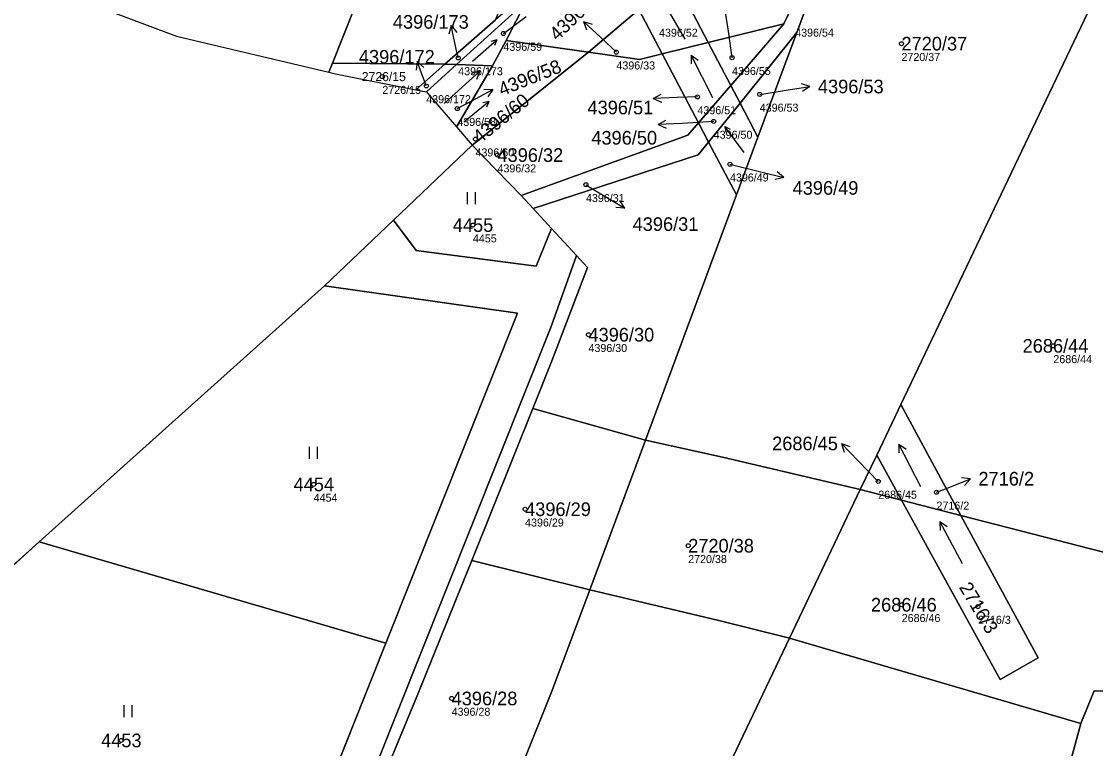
# Model space of a CAD drawing. Extents: x -739214 to -733252, y -1147612 to -1142842.
# Drawn here: x -737729.2 to -737595, y -1145057.8 to -1144967 of the extents above; entities that cross this region are included whole.
import ezdxf

# ---------------------------------------------------------------- set-up
doc = ezdxf.new("R2010")
doc.units = 0
for name, color, linetype in [('Definiční body', 7, 'Continuous'), ('Hranice parcel', 7, 'Continuous'), ('Parcelní čísla', 7, 'Continuous'), ('Polygon ku', 7, 'Continuous'), ('Polygon parcely', 7, 'Continuous'), ('Pop  PČ popisy', 7, 'Continuous'), ('Značky kultur', 7, 'Continuous')]:
    doc.layers.add(name, color=color, linetype=linetype)

msp = doc.modelspace()

# ---------------------------------------------------------------- linework, layer by layer
at = {"layer": 'Definiční body'}
for centre in [(-737668.97, -1144968.48), (-737619.23, -1144969.75), (-737654.85, -1144970.81), (-737640.4, -1144971.5), (-737674.62, -1144971.53), (-737684.1, -1144973.86), (-737678.61, -1144975.02), (-737644.72, -1144976.4), (-737636.94, -1144976.08), (-737674.73, -1144977.86), (-737642.69, -1144979.46), (-737672.46, -1144981.67), (-737669.71, -1144983.66), (-737640.66, -1144984.8), (-737658.65, -1144987.36), (-737672.78, -1144992.4), (-737658.34, -1145006.09), (-737600.25, -1145007.48), (-737692.68, -1145024.78), (-737622.13, -1145024.41), (-737614.85, -1145025.77), (-737666.26, -1145027.88), (-737645.88, -1145032.44), (-737619.2, -1145039.81), (-737609.66, -1145040.03), (-737675.44, -1145051.51), (-737716.73, -1145056.75)]:
    msp.add_circle(centre, 0.25, dxfattribs=at)
at = {"layer": 'Hranice parcel'}
for p, q in [((-737624.83, -1144948.29), (-737633.91, -1144967.28)), ((-737624.83, -1144948.29), (-737632.31, -1144968.37)), ((-737666.17, -1144964.53), (-737674.82, -1144972.36)), ((-737668.61, -1144969.35), (-737666.17, -1144964.53)), ((-737643.39, -1144969.61), (-737646.14, -1144964.38)), ((-737619.32, -1145014.82), (-737595.12, -1144964.05)), ((-737652.06, -1144965.47), (-737658.33, -1144970.81)), ((-737649.14, -1144971.02), (-737652.06, -1144965.47)), ((-737669.94, -1144966.77), (-737676.27, -1144972.32)), ((-737633.91, -1144967.28), (-737643.39, -1144969.61)), ((-737633.91, -1144967.28), (-737640.56, -1144974.97)), ((-737632.31, -1144968.37), (-737639.4, -1144977.16)), ((-737632.31, -1144968.37), (-737637.16, -1144981.42)), ((-737709.83, -1144968.83), (-737690.77, -1144973.31)), ((-737670.32, -1144972.5), (-737668.61, -1144969.35)), ((-737658.33, -1144970.81), (-737668.61, -1144969.35)), ((-737643.39, -1144969.61), (-737649.14, -1144971.02)), ((-737640.56, -1144974.97), (-737643.39, -1144969.61)), ((-737658.33, -1144970.81), (-737672.86, -1144982.43)), ((-737644.59, -1144979.64), (-737649.14, -1144971.02)), ((-737690.77, -1144973.31), (-737690.33, -1144972.2)), ((-737690.33, -1144972.2), (-737676.27, -1144972.32)), ((-737676.27, -1144972.32), (-737679.92, -1144975.51)), ((-737674.82, -1144972.36), (-737678.59, -1144975.78)), ((-737674.82, -1144972.36), (-737676.27, -1144972.32)), ((-737670.32, -1144972.5), (-737674.82, -1144972.36)), ((-737690.77, -1144973.31), (-737689.97, -1144973.5)), ((-737689.97, -1144973.5), (-737679.92, -1144975.51)), ((-737640.56, -1144974.97), (-737644.59, -1144979.64)), ((-737639.4, -1144977.16), (-737640.56, -1144974.97)), ((-737679.92, -1144975.51), (-737678.59, -1144975.78)), ((-737678.59, -1144975.78), (-737678.19, -1144976.23)), ((-737678.19, -1144976.23), (-737674.82, -1144980.15)), ((-737639.4, -1144977.16), (-737643.34, -1144982.03)), ((-737637.16, -1144981.42), (-737639.4, -1144977.16)), ((-737674.82, -1144980.15), (-737672.86, -1144982.43)), ((-737643.34, -1144982.03), (-737644.59, -1144979.64)), ((-737637.16, -1144981.42), (-737639.85, -1144988.64)), ((-737672.86, -1144982.43), (-737682.69, -1144991.77)), ((-737672.86, -1144982.43), (-737666.77, -1144988.71)), ((-737639.85, -1144988.64), (-737643.34, -1144982.03)), ((-737639.85, -1144988.64), (-737651.23, -1145019.24)), ((-737666.77, -1144988.71), (-737665.25, -1144990.35)), ((-737665.25, -1144990.35), (-737662.96, -1144992.82)), ((-737691.33, -1144999.98), (-737682.69, -1144991.77)), ((-737662.96, -1144992.82), (-737659.85, -1144996.18)), ((-737691.33, -1144999.98), (-737726.97, -1145031.96)), ((-737665.31, -1145015.31), (-737672.92, -1145034.29)), ((-737651.23, -1145019.24), (-737665.31, -1145015.31)), ((-737619.32, -1145014.82), (-737622.32, -1145021.11)), ((-737611.8, -1145028.66), (-737619.32, -1145014.82)), ((-737651.23, -1145019.24), (-737658.19, -1145037.95)), ((-737624.38, -1145025.43), (-737622.32, -1145021.11)), ((-737622.32, -1145021.11), (-737619.21, -1145026.76)), ((-737633.22, -1145043.96), (-737624.38, -1145025.43)), ((-737624.38, -1145025.43), (-737619.21, -1145026.76)), ((-737619.21, -1145026.76), (-737611.8, -1145028.66)), ((-737611.8, -1145028.66), (-737589.59, -1145034.37)), ((-737726.97, -1145031.96), (-737754.64, -1145056.79)), ((-737683.64, -1145044.59), (-737726.97, -1145031.96)), ((-737658.19, -1145037.95), (-737672.92, -1145034.29)), ((-737696.05, -1145075.66), (-737683.64, -1145044.59)), ((-737633.22, -1145043.96), (-737596.81, -1145054.62)), ((-737596.81, -1145054.62), (-737598.69, -1145061.51))]:
    msp.add_line(p, q, dxfattribs=at)
for points in [[(-737690.33, -1144972.2), (-737669.03, -1144918.66), (-737631.83, -1144830.2)], [(-737745.19, -1144955.55), (-737735.15, -1144959.32), (-737725.76, -1144962.85), (-737717.82, -1144965.83), (-737709.83, -1144968.83)], [(-737649.14, -1144971.02), (-737651.95, -1144971.71), (-737658.33, -1144970.81)], [(-737674.82, -1144980.15), (-737674.75, -1144980.03), (-737670.32, -1144972.5)], [(-737644.59, -1144979.64), (-737645.93, -1144981.18), (-737666.77, -1144988.71)], [(-737643.34, -1144982.03), (-737644.65, -1144983.65), (-737665.25, -1144990.35)], [(-737682.69, -1144991.77), (-737679.86, -1144995.56), (-737664.88, -1144997.53), (-737662.96, -1144992.82)], [(-737769.39, -1145267.89), (-737768.37, -1145265.2), (-737760.9, -1145246.65), (-737753.68, -1145228), (-737746.35, -1145209.38), (-737738.9, -1145190.82), (-737731.2, -1145172.35), (-737723.55, -1145153.88), (-737716.18, -1145135.29), (-737709.22, -1145116.53), (-737701.24, -1145098.17), (-737693.53, -1145079.73), (-737689.11, -1145067.89), (-737687.77, -1145067.28), (-737687.25, -1145065.77), (-737679.46, -1145046.26), (-737663.01, -1145005.07), (-737659.85, -1144996.18)], [(-737659.85, -1144996.18), (-737658.46, -1144997.69), (-737662.83, -1145009.13), (-737665.31, -1145015.31)], [(-737683.64, -1145044.59), (-737667.19, -1145003.4), (-737691.33, -1144999.98)], [(-737651.23, -1145019.24), (-737641.58, -1145021.4), (-737624.38, -1145025.43)], [(-737611.8, -1145028.66), (-737602.15, -1145046.44), (-737606.89, -1145049.16), (-737619.21, -1145026.76)], [(-737672.92, -1145034.29), (-737674.07, -1145037.17), (-737679.57, -1145050.76), (-737685.36, -1145064.76)], [(-737658.19, -1145037.95), (-737662.9, -1145050.6), (-737670.26, -1145068.87)], [(-737633.22, -1145043.96), (-737642.03, -1145041.77), (-737658.19, -1145037.95)], [(-737647.36, -1145076.57), (-737641.1, -1145060.5), (-737633.22, -1145043.96)], [(-737596.81, -1145054.62), (-737595.16, -1145050.57), (-737589.97, -1145050.7)]]:
    msp.add_lwpolyline(points, dxfattribs=at)
at = {"layer": 'Polygon ku'}
msp.add_lwpolyline([(-737717.82, -1144965.83), (-737709.83, -1144968.83), (-737690.77, -1144973.31), (-737689.97, -1144973.5), (-737679.92, -1144975.51), (-737678.59, -1144975.78), (-737678.19, -1144976.23), (-737674.82, -1144980.15), (-737672.86, -1144982.43), (-737682.69, -1144991.77), (-737691.33, -1144999.98), (-737726.97, -1145031.96), (-737754.64, -1145056.79), (-737755.88, -1145058.32), (-737765.05, -1145069.11), (-737774.19, -1145087.23), (-737780.38, -1145108.12), (-737805.81, -1145193.98)], dxfattribs=at)
at = {"layer": 'Polygon parcely'}
for points in [[(-737690.77, -1144973.31), (-737690.33, -1144972.2), (-737669.03, -1144918.66), (-737631.83, -1144830.2), (-737632.27, -1144830.21), (-737635.39, -1144830.31), (-737636.76, -1144830.23), (-737638.41, -1144829.91), (-737655.27, -1144824.7), (-737689.37, -1144819.06), (-737745.19, -1144955.55), (-737735.15, -1144959.32), (-737725.76, -1144962.85), (-737717.82, -1144965.83), (-737709.83, -1144968.83)], [(-737690.33, -1144972.2), (-737676.27, -1144972.32), (-737669.94, -1144966.77), (-737657.95, -1144938.91), (-737637.27, -1144890.84), (-737612.11, -1144832.33), (-737613.01, -1144832.03), (-737614.51, -1144831.89), (-737619.09, -1144832.54), (-737620.76, -1144832.58), (-737630.24, -1144830.18), (-737630.69, -1144830.19), (-737631.83, -1144830.2), (-737669.03, -1144918.66)], [(-737653.36, -1144952.97), (-737666.17, -1144964.53), (-737668.61, -1144969.35), (-737658.33, -1144970.81), (-737652.06, -1144965.47), (-737647.6, -1144961.65), (-737632, -1144948.1), (-737634.41, -1144945.66), (-737642.34, -1144943.41)], [(-737624.83, -1144948.29), (-737627.62, -1144947.54), (-737646.14, -1144964.38), (-737643.39, -1144969.61), (-737633.91, -1144967.28)], [(-737633.91, -1144967.28), (-737640.56, -1144974.97), (-737639.4, -1144977.16), (-737632.31, -1144968.37), (-737624.83, -1144948.29)], [(-737652.06, -1144965.47), (-737649.14, -1144971.02), (-737643.39, -1144969.61), (-737646.14, -1144964.38), (-737647.6, -1144961.65)], [(-737665.46, -1144962.85), (-737669.94, -1144966.77), (-737676.27, -1144972.32), (-737674.82, -1144972.36), (-737666.17, -1144964.53)], [(-737668.61, -1144969.35), (-737666.17, -1144964.53), (-737674.82, -1144972.36), (-737670.32, -1144972.5)], [(-737588.33, -1145011.07), (-737586.05, -1144997.78), (-737585.79, -1144987.52), (-737589.97, -1144978.02), (-737591.42, -1144964.88), (-737595.12, -1144964.05), (-737619.32, -1145014.82), (-737611.8, -1145028.66), (-737589.59, -1145034.37), (-737589.97, -1145023.35)], [(-737658.33, -1144970.81), (-737651.95, -1144971.71), (-737649.14, -1144971.02), (-737652.06, -1144965.47)], [(-737643.39, -1144969.61), (-737640.56, -1144974.97), (-737633.91, -1144967.28)], [(-737632.31, -1144968.37), (-737639.4, -1144977.16), (-737637.16, -1144981.42)], [(-737658.33, -1144970.81), (-737668.61, -1144969.35), (-737670.32, -1144972.5), (-737674.75, -1144980.03), (-737674.82, -1144980.15), (-737672.86, -1144982.43)], [(-737643.39, -1144969.61), (-737649.14, -1144971.02), (-737644.59, -1144979.64), (-737640.56, -1144974.97)], [(-737644.59, -1144979.64), (-737649.14, -1144971.02), (-737651.95, -1144971.71), (-737658.33, -1144970.81), (-737672.86, -1144982.43), (-737666.77, -1144988.71), (-737645.93, -1144981.18)], [(-737689.97, -1144973.5), (-737679.92, -1144975.51), (-737676.27, -1144972.32), (-737690.33, -1144972.2), (-737690.77, -1144973.31)], [(-737674.82, -1144972.36), (-737676.27, -1144972.32), (-737679.92, -1144975.51), (-737678.59, -1144975.78)], [(-737674.82, -1144972.36), (-737678.59, -1144975.78), (-737678.19, -1144976.23), (-737674.82, -1144980.15), (-737674.75, -1144980.03), (-737670.32, -1144972.5)], [(-737640.56, -1144974.97), (-737644.59, -1144979.64), (-737643.34, -1144982.03), (-737639.4, -1144977.16)], [(-737637.16, -1144981.42), (-737639.4, -1144977.16), (-737643.34, -1144982.03), (-737639.85, -1144988.64)], [(-737645.93, -1144981.18), (-737666.77, -1144988.71), (-737665.25, -1144990.35), (-737644.65, -1144983.65), (-737643.34, -1144982.03), (-737644.59, -1144979.64)], [(-737664.88, -1144997.53), (-737662.96, -1144992.82), (-737665.25, -1144990.35), (-737666.77, -1144988.71), (-737672.86, -1144982.43), (-737682.69, -1144991.77), (-737679.86, -1144995.56)], [(-737662.83, -1145009.13), (-737665.31, -1145015.31), (-737651.23, -1145019.24), (-737639.85, -1144988.64), (-737643.34, -1144982.03), (-737644.65, -1144983.65), (-737665.25, -1144990.35), (-737662.96, -1144992.82), (-737659.85, -1144996.18), (-737658.46, -1144997.69)], [(-737667.19, -1145003.4), (-737691.33, -1144999.98), (-737726.97, -1145031.96), (-737683.64, -1145044.59)], [(-737672.92, -1145034.29), (-737658.19, -1145037.95), (-737651.23, -1145019.24), (-737665.31, -1145015.31)], [(-737611.8, -1145028.66), (-737619.32, -1145014.82), (-737622.32, -1145021.11), (-737619.21, -1145026.76)], [(-737658.19, -1145037.95), (-737642.03, -1145041.77), (-737633.22, -1145043.96), (-737624.38, -1145025.43), (-737641.58, -1145021.4), (-737651.23, -1145019.24)], [(-737624.38, -1145025.43), (-737619.21, -1145026.76), (-737622.32, -1145021.11)], [(-737589.46, -1145043.1), (-737589.59, -1145034.37), (-737611.8, -1145028.66), (-737602.15, -1145046.44), (-737606.89, -1145049.16), (-737619.21, -1145026.76), (-737624.38, -1145025.43), (-737633.22, -1145043.96), (-737596.81, -1145054.62), (-737595.16, -1145050.57), (-737589.97, -1145050.7)], [(-737611.8, -1145028.66), (-737619.21, -1145026.76), (-737606.89, -1145049.16), (-737602.15, -1145046.44)], [(-737683.64, -1145044.59), (-737726.97, -1145031.96), (-737754.64, -1145056.79), (-737755.66, -1145058.39), (-737696.05, -1145075.66)], [(-737679.57, -1145050.76), (-737685.36, -1145064.76), (-737670.26, -1145068.87), (-737662.9, -1145050.6), (-737658.19, -1145037.95), (-737672.92, -1145034.29), (-737674.07, -1145037.17)], [(-737647.36, -1145076.57), (-737596.98, -1145090.51), (-737600.41, -1145075.22), (-737598.69, -1145061.51), (-737596.81, -1145054.62), (-737633.22, -1145043.96), (-737641.1, -1145060.5)], [(-737514.14, -1145085.01), (-737344.72, -1145129.25), (-737306.87, -1145137.63), (-737194.75, -1145157.4), (-737150.96, -1145169.69), (-737137.03, -1145158.27), (-737200.42, -1145142), (-737234.75, -1145138.08), (-737264.34, -1145132.53), (-737326.09, -1145119.66), (-737380.6, -1145106.56), (-737485.34, -1145078.64), (-737589.97, -1145050.7), (-737595.16, -1145050.57), (-737596.81, -1145054.62), (-737598.69, -1145061.51)]]:
    msp.add_lwpolyline(points, close=True, dxfattribs=at)
for points in [[(-737624.83, -1144948.29), (-737632.31, -1144968.37), (-737637.16, -1144981.42), (-737639.85, -1144988.64), (-737651.23, -1145019.24), (-737641.58, -1145021.4), (-737624.38, -1145025.43), (-737622.32, -1145021.11), (-737619.32, -1145014.82), (-737595.12, -1144964.05)], [(-737716.18, -1145135.29), (-737709.22, -1145116.53), (-737701.24, -1145098.17), (-737693.53, -1145079.73), (-737689.11, -1145067.89), (-737687.77, -1145067.28), (-737687.25, -1145065.77), (-737679.46, -1145046.26), (-737663.01, -1145005.07), (-737659.85, -1144996.18), (-737662.96, -1144992.82), (-737664.88, -1144997.53), (-737679.86, -1144995.56), (-737682.69, -1144991.77), (-737691.33, -1144999.98), (-737667.19, -1145003.4), (-737683.64, -1145044.59), (-737696.05, -1145075.66), (-737721.37, -1145139.05)], [(-737709.07, -1145121.54), (-737708.22, -1145119.21), (-737706.44, -1145114.79), (-737703.34, -1145107.48), (-737696.03, -1145090.25), (-737688.42, -1145072.17), (-737685.36, -1145064.76), (-737679.57, -1145050.76), (-737674.07, -1145037.17), (-737672.92, -1145034.29), (-737665.31, -1145015.31), (-737662.83, -1145009.13), (-737658.46, -1144997.69), (-737659.85, -1144996.18), (-737663.01, -1145005.07), (-737679.46, -1145046.26), (-737687.25, -1145065.77), (-737687.77, -1145067.28), (-737689.11, -1145067.89), (-737693.53, -1145079.73), (-737701.24, -1145098.17), (-737709.22, -1145116.53), (-737716.18, -1145135.29)], [(-737664.72, -1145121.15), (-737647.36, -1145076.57), (-737641.1, -1145060.5), (-737633.22, -1145043.96), (-737642.03, -1145041.77), (-737658.19, -1145037.95), (-737662.9, -1145050.6), (-737670.26, -1145068.87), (-737687.84, -1145112.5), (-737693.36, -1145126.22)]]:
    msp.add_lwpolyline(points, dxfattribs=at)
at = {"layer": 'Pop  PČ popisy'}
for p, q in [((-737640.82, -1144968.48), (-737641.24, -1144965.51)), ((-737668.97, -1144968.48), (-737666.11, -1144966.35)), ((-737656.77, -1144969.04), (-737658.96, -1144966.99)), ((-737658.96, -1144966.99), (-737657.89, -1144967.31)), ((-737658.96, -1144966.99), (-737658.57, -1144968.04)), ((-737675.48, -1144967.5), (-737675.77, -1144968.58)), ((-737674.86, -1144970.43), (-737675.48, -1144967.5)), ((-737675.48, -1144967.5), (-737674.79, -1144968.37)), ((-737640.4, -1144971.5), (-737640.82, -1144968.48)), ((-737654.85, -1144970.81), (-737656.77, -1144969.04)), ((-737674.62, -1144971.53), (-737674.86, -1144970.43)), ((-737679.73, -1144971.96), (-737679.85, -1144973.07)), ((-737678.7, -1144974.78), (-737679.73, -1144971.96)), ((-737679.73, -1144971.96), (-737678.91, -1144972.73)), ((-737678.61, -1144975.02), (-737678.7, -1144974.78)), ((-737633.63, -1144975.56), (-737630.67, -1144975.09)), ((-737630.67, -1144975.09), (-737631.73, -1144974.75)), ((-737630.67, -1144975.09), (-737631.58, -1144975.74)), ((-737672.93, -1144976.9), (-737670.28, -1144975.49)), ((-737670.28, -1144975.49), (-737671.4, -1144975.52)), ((-737670.28, -1144975.49), (-737670.93, -1144976.4)), ((-737650.24, -1144976.58), (-737649.26, -1144976.05)), ((-737647.24, -1144976.48), (-737650.24, -1144976.58)), ((-737650.24, -1144976.58), (-737649.22, -1144977.05)), ((-737644.72, -1144976.4), (-737647.24, -1144976.48)), ((-737636.94, -1144976.08), (-737633.63, -1144975.56)), ((-737674.73, -1144977.86), (-737672.93, -1144976.9)), ((-737649.65, -1144979.86), (-737648.67, -1144979.3)), ((-737646.65, -1144979.7), (-737649.65, -1144979.86)), ((-737649.65, -1144979.86), (-737648.62, -1144980.3)), ((-737642.69, -1144979.46), (-737646.65, -1144979.7)), ((-737640.66, -1144984.8), (-737636.82, -1144985.75)), ((-737636.82, -1144985.75), (-737633.91, -1144986.48)), ((-737633.91, -1144986.48), (-737634.76, -1144985.75)), ((-737658.65, -1144987.36), (-737656.38, -1144988.74)), ((-737633.91, -1144986.48), (-737635, -1144986.72)), ((-737656.38, -1144988.74), (-737653.81, -1144990.29)), ((-737653.81, -1144990.29), (-737654.41, -1144989.34)), ((-737653.81, -1144990.29), (-737654.92, -1144990.2)), ((-737624.63, -1145021.83), (-737626.71, -1145019.67)), ((-737626.71, -1145019.67), (-737625.66, -1145020.04)), ((-737626.71, -1145019.67), (-737626.38, -1145020.74)), ((-737622.13, -1145024.41), (-737624.63, -1145021.83)), ((-737613.39, -1145025.19), (-737610.61, -1145024.07)), ((-737610.61, -1145024.07), (-737611.72, -1145023.98)), ((-737610.61, -1145024.07), (-737611.35, -1145024.91)), ((-737614.85, -1145025.77), (-737613.39, -1145025.19))]:
    msp.add_line(p, q, dxfattribs=at)
at = {"layer": 'Značky kultur'}
for p, q in [((-737646.26, -1144969.18), (-737649.26, -1144963.98)), ((-737672.84, -1144971.93), (-737669.81, -1144969.29)), ((-737669.81, -1144969.29), (-737670.53, -1144969.46)), ((-737669.81, -1144969.29), (-737670.08, -1144969.97)), ((-737645.51, -1144971.17), (-737645.52, -1144972.27)), ((-737642.79, -1144976.51), (-737645.51, -1144971.17)), ((-737645.51, -1144971.17), (-737644.62, -1144971.81)), ((-737676.39, -1144977.2), (-737671.93, -1144973.19)), ((-737671.93, -1144973.19), (-737672.99, -1144973.47)), ((-737671.93, -1144973.19), (-737672.32, -1144974.21)), ((-737673.92, -1144979.52), (-737670.8, -1144976.99)), ((-737670.8, -1144976.99), (-737671.52, -1144977.14)), ((-737670.8, -1144976.99), (-737671.09, -1144977.67)), ((-737638.88, -1144983.32), (-737641.3, -1144980.11)), ((-737641.3, -1144980.11), (-737641.18, -1144980.84)), ((-737641.3, -1144980.11), (-737640.64, -1144980.43)), ((-737673.45, -1144989.81), (-737673.45, -1144988.31)), ((-737672.45, -1144989.81), (-737672.45, -1144988.31)), ((-737693.19, -1145021.58), (-737693.19, -1145020.08)), ((-737692.19, -1145021.58), (-737692.19, -1145020.08)), ((-737619.54, -1145019.74), (-737619.55, -1145020.84)), ((-737616.82, -1145025.08), (-737619.54, -1145019.74)), ((-737619.54, -1145019.74), (-737618.65, -1145020.38)), ((-737611.61, -1145034.72), (-737614.43, -1145029.42)), ((-737614.43, -1145029.42), (-737614.41, -1145030.52)), ((-737614.43, -1145029.42), (-737613.53, -1145030.05)), ((-737716.37, -1145053.85), (-737716.37, -1145052.35)), ((-737715.37, -1145053.85), (-737715.37, -1145052.35))]:
    msp.add_line(p, q, dxfattribs=at)

# ---------------------------------------------------------------- texts
at = {"layer": 'Definiční body'}
for s, p in [('4396/52', (-737649.52, -1144968.88)), ('4396/54', (-737632.51, -1144968.87)), ('4396/59', (-737668.97, -1144970.64)), ('2720/37', (-737619.23, -1144971.91)), ('4396/33', (-737654.85, -1144972.97)), ('4396/173', (-737674.62, -1144973.69)), ('4396/55', (-737640.4, -1144973.66)), ('2726/15', (-737684.1, -1144976.02)), ('4396/172', (-737678.61, -1144977.18)), ('4396/51', (-737644.72, -1144978.56)), ('4396/53', (-737636.94, -1144978.24)), ('4396/58', (-737674.73, -1144980.02)), ('4396/50', (-737642.69, -1144981.62)), ('4396/60', (-737672.46, -1144983.83)), ('4396/32', (-737669.71, -1144985.82)), ('4396/49', (-737640.66, -1144986.96)), ('4396/31', (-737658.65, -1144989.52)), ('4455', (-737672.78, -1144994.56)), ('4396/30', (-737658.34, -1145008.25)), ('2686/44', (-737600.25, -1145009.64)), ('4454', (-737692.68, -1145026.94)), ('2686/45', (-737622.13, -1145026.57)), ('2716/2', (-737614.85, -1145027.93)), ('4396/29', (-737666.26, -1145030.04)), ('2720/38', (-737645.88, -1145034.6)), ('2686/46', (-737619.2, -1145041.97)), ('2716/3', (-737609.66, -1145042.19)), ('4396/28', (-737675.44, -1145053.67))]:
    msp.add_text(s, height=1, dxfattribs=at).set_placement(p)
at = {"layer": 'Parcelní čísla'}
for s, rotation, p in [('4396/33', 44, (-737662.23, -1144969.49)), ('4396/58', 22, (-737669.17, -1144976.32)), ('4396/60', 39, (-737671.93, -1144982.33)), ('2716/3', 301, (-737612.09, -1145037.63))]:
    msp.add_text(s, height=1.7, rotation=rotation, dxfattribs=at).set_placement(p)
for s, height, p in [('4396/173', 1.7, (-737682.78, -1144967.88)), ('2720/37', 1.7, (-737619.23, -1144970.6)), ('4396/172', 1.7, (-737687.03, -1144972.24)), ('2726/15', 1.14, (-737686.67, -1144974.43)), ('4396/53', 1.7, (-737629.67, -1144975.95)), ('4396/51', 1.7, (-737658.46, -1144978.57)), ('4396/50', 1.7, (-737657.98, -1144982.35)), ('4396/32', 1.7, (-737669.71, -1144984.51)), ('4396/49', 1.7, (-737632.83, -1144988.61)), ('4396/31', 1.7, (-737652.82, -1144993.13)), ('4455', 1.7, (-737675.29, -1144993.25)), ('4396/30', 1.7, (-737658.34, -1145006.94)), ('2686/44', 1.7, (-737604.09, -1145008.33)), ('2686/45', 1.7, (-737635.39, -1145020.52)), ('2716/2', 1.7, (-737609.61, -1145024.92)), ('4454', 1.7, (-737695.19, -1145025.63)), ('4396/29', 1.7, (-737666.26, -1145028.73)), ('2720/38', 1.7, (-737645.88, -1145033.29)), ('2686/46', 1.7, (-737623.04, -1145040.66)), ('4396/28', 1.7, (-737675.44, -1145052.36)), ('4453', 1.7, (-737719.24, -1145057.6))]:
    msp.add_text(s, height=height, dxfattribs=at).set_placement(p)

doc.saveas('drawing.dxf')
